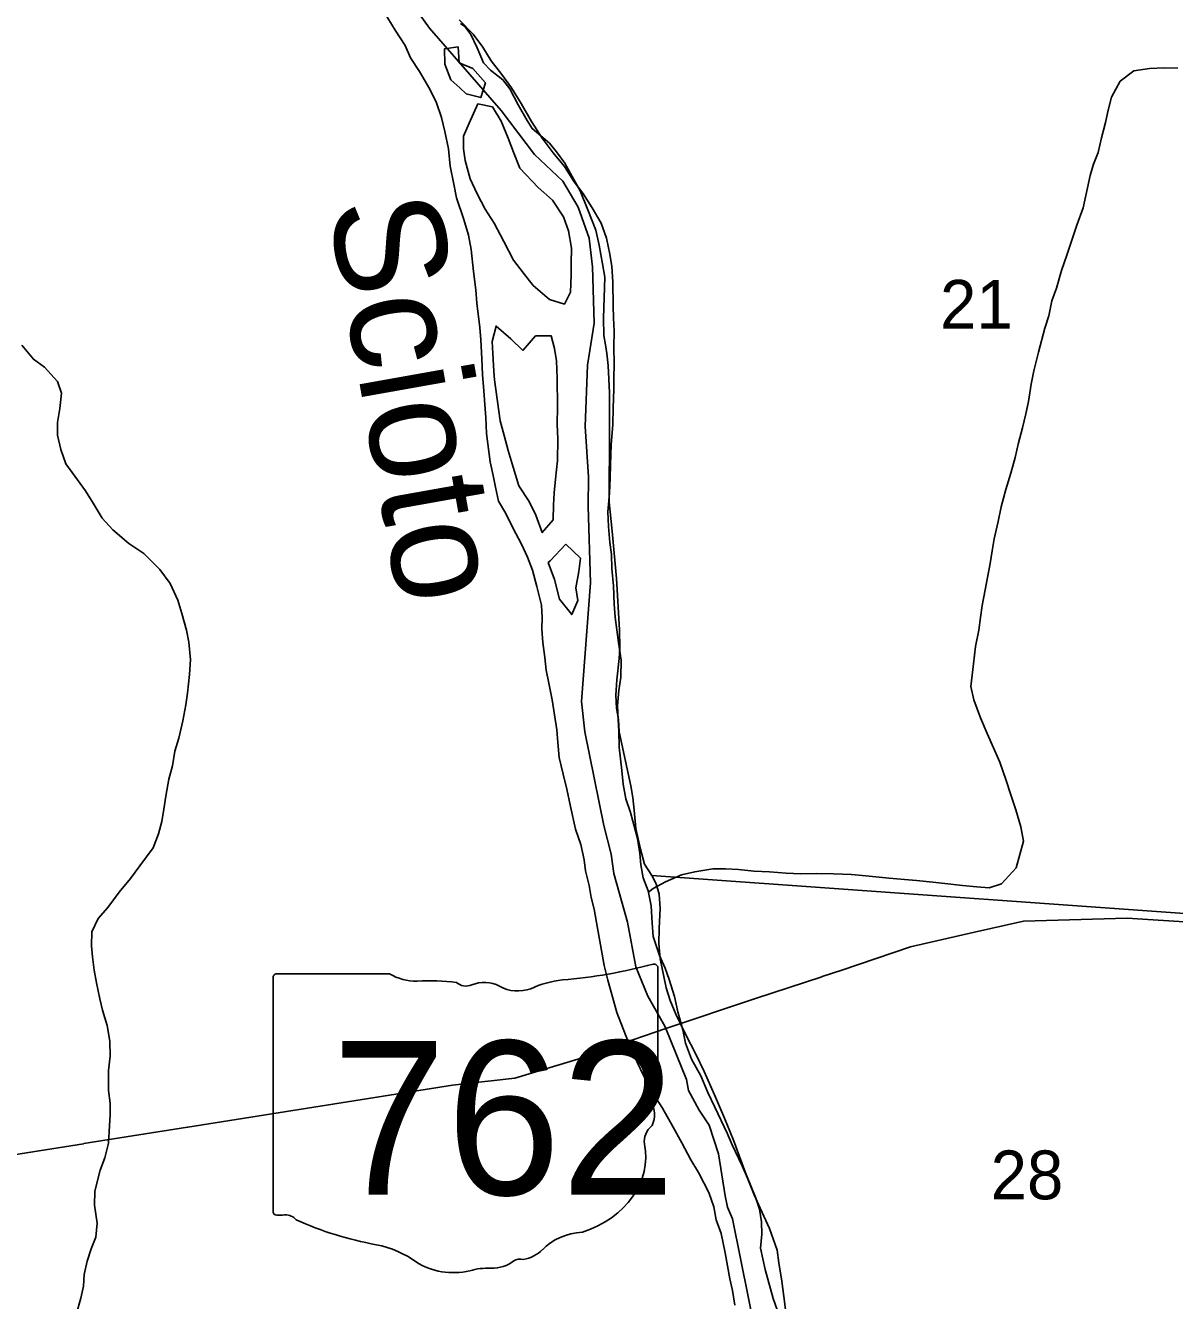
# Model space of a CAD drawing. Extents: x 1643459 to 2064572, y 425441 to 780708.
# Drawn here: x 1823182 to 1828379, y 644767 to 650537 of the extents above; entities that cross this region are included whole.
import ezdxf

# ---------------------------------------------------------------- set-up
doc = ezdxf.new("R2010")
doc.units = 0
for name, color, linetype in [('GM_X_Adjacent_County', 7, 'Continuous'), ('GM_X_City_Street', 7, 'Continuous'), ('GM_X_State_Route', 7, 'Continuous'), ('GM_X_State_Shield', 7, 'Continuous'), ('GM_X_Unincorporated_Text', 7, 'Continuous'), ('GM_X_US_Route', 7, 'Continuous'), ('PM_P_Cells', 7, 'Continuous'), ('RD_X_Text', 7, 'Continuous'), ('ST_Details', 7, 'Continuous')]:
    doc.layers.add(name, color=color, linetype=linetype)

msp = doc.modelspace()

# ---------------------------------------------------------------- linework, layer by layer
at = {"layer": 'GM_X_City_Street'}
for points in [[(1826488.1, 644598.2), (1826379.2, 645136.4), (1826356.8, 645190.3), (1826346.3, 645240.4), (1826316.6, 645430.5), (1826273.4, 645560.4), (1826228.8, 645628.2), (1826180, 645717.9), (1826171.6, 645768), (1826078.2, 645997.9), (1826073.4, 646009.6), (1825996.2, 646145.2), (1825943, 646277), (1825905.2, 646479.2), (1825843.2, 646699.1), (1825830.4, 646787.2), (1825797.2, 646917.2), (1825711.4, 647341.4), (1825696.1, 647477.6), (1825737.1, 648015.3), (1825726, 648362), (1825728.7, 648494.4), (1825712.6, 648722.8), (1825724.1, 648999.6), (1825754.3, 649190.3), (1825746, 649444.9), (1825730.8, 649575.1), (1825681.5, 649714.9), (1825612.5, 649832.6), (1825483.5, 649953.6), (1825333.7, 650152.7), (1825009.3, 650524.7), (1824856.7, 650737.5)], [(1824856.7, 650737.5), (1825009.3, 650524.7), (1825333.7, 650152.7), (1825483.5, 649953.6), (1825612.5, 649832.6), (1825681.5, 649714.9), (1825730.8, 649575.1), (1825746, 649444.9), (1825754.3, 649190.3), (1825724.1, 648999.6), (1825712.6, 648722.8), (1825728.7, 648494.4), (1825726, 648362), (1825737.1, 648015.3), (1825696.1, 647477.6), (1825711.4, 647341.4), (1825797.2, 646917.2), (1825830.4, 646787.2), (1825843.2, 646699.1), (1825905.2, 646479.2), (1825943, 646277), (1825996.2, 646145.2), (1826073.4, 646009.6), (1826078.2, 645997.9), (1826171.6, 645768), (1826180, 645717.9), (1826228.8, 645628.2), (1826273.4, 645560.4), (1826316.6, 645430.5), (1826346.3, 645240.4), (1826356.8, 645190.3), (1826379.2, 645136.4), (1826488.1, 644598.2)]]:
    msp.add_lwpolyline(points, dxfattribs=at)
at = {"layer": 'GM_X_State_Route'}
for points in [[(1829016.8, 646477), (1826014.9, 646691.3), (1825981.2, 646741.5), (1825963.6, 646809.6), (1825942.2, 646903.7), (1825934.8, 646985.8), (1825929.1, 647043.8), (1825919.4, 647095.9), (1825867, 647340.2), (1825863.3, 647396.2), (1825855.6, 647448.3), (1825852, 647506.3), (1825856.4, 647576.3), (1825867, 647672.2), (1825869.3, 647720.2), (1825867.8, 647802.2), (1825855.3, 648034.3), (1825834.6, 648248.4), (1825821.4, 648380.5), (1825822, 648478.5), (1825822.9, 648611.5), (1825823.5, 648712.5), (1825823.8, 648762.5), (1825822.5, 648874.5), (1825817.3, 648998.6), (1825811.6, 649052.6), (1825805.8, 649092.7), (1825798.1, 649134.7), (1825796.6, 649212.7), (1825801.7, 649398.7), (1825792.1, 649458.8), (1825776.7, 649542.9), (1825761.1, 649610.9), (1825725.7, 649703.2), (1825690.2, 649789.4), (1825654.6, 649853.6), (1825621, 649913.8), (1825583.3, 649966.1), (1825551.5, 650004.3), (1825473.9, 650070.7), (1825450.2, 650106.9), (1825410.6, 650179.1), (1825373.1, 650251.4), (1825341.3, 650291.6), (1825285.6, 650335.9), (1825253.8, 650368.1), (1825224.2, 650436.3), (1825196.6, 650496.5), (1825168.8, 650532.7), (1825148.9, 650546.8)], [(1826610.2, 644643.5), (1826563, 644775.8), (1826527.8, 644908), (1826506.4, 645004.2), (1826512.8, 645068.1), (1826511.2, 645124.1), (1826501.5, 645180.2), (1826485.8, 645230.3), (1826460.2, 645294.4), (1826438.6, 645344.6), (1826383.5, 645492.9), (1826344.1, 645593.2), (1826298.8, 645697.5), (1826251.4, 645803.8), (1826213.9, 645882), (1826166.5, 645972.3), (1826123, 646062.6), (1826097.4, 646124.7), (1826079.8, 646182.8), (1826052.6, 646313), (1826047, 646383.1), (1826047.4, 646453), (1826052, 646541), (1826048.4, 646607), (1826034.7, 646653.1), (1826014.9, 646691.3), (1829016.8, 646477)]]:
    msp.add_lwpolyline(points, dxfattribs=at)
at = {"layer": 'GM_X_Unincorporated_Text'}
for points in [[(1824803.6, 650597.9), (1824854.3, 650516.2), (1824899, 650446.5), (1824923.5, 650390.6), (1824964, 650328.8), (1825010.7, 650249.1), (1825041.3, 650187.2), (1825063.8, 650121.3), (1825078.4, 650057.2), (1825095.1, 649979.2), (1825101.9, 649901.1), (1825118.6, 649819), (1825131.2, 649757), (1825164, 649659.1), (1825184.7, 649589.1), (1825197.3, 649523.1), (1825208.2, 649424.9), (1825218.9, 649340.8), (1825223.5, 649280.7), (1825236.5, 649170.6), (1825241, 649114.5), (1825245.8, 649028.3), (1825248.4, 648958.2), (1825255.1, 648884.1), (1825259.7, 648821.9), (1825264.2, 648763.9), (1825266.9, 648691.7), (1825284.1, 648563.5), (1825296.6, 648501.5), (1825307.1, 648447.5), (1825321.7, 648385.5), (1825354.2, 648329.7), (1825386.7, 648263.8), (1825425.4, 648190), (1825451.9, 648132.1), (1825474.5, 648072.2), (1825495.1, 647998.2), (1825515.9, 647914.2), (1825518.4, 647858.1), (1825516.9, 647805.9), (1825521.4, 647745.8)], [(1826355.4, 645524.4), (1826300.3, 645642.2), (1826267.7, 645708), (1826237, 645783.9), (1826194.4, 645859.7), (1826167.7, 645931.6), (1826155.2, 645991.6), (1826132.4, 646073.6), (1826117.8, 646143.6), (1826093.1, 646219.6), (1826074.7, 646271.5), (1826050.1, 646329.4), (1826021.4, 646415.4), (1826016.8, 646475.5), (1826012.1, 646553.6), (1825997.5, 646621.7), (1825975, 646679.6), (1825964.4, 646739.6), (1825960, 646789.7), (1825949.3, 646857.8), (1825918.3, 646975.8), (1825897.7, 647037.7), (1825885.1, 647103.7), (1825878.5, 647165.8), (1825867.6, 647272), (1825864.9, 647344.1), (1825862.4, 647396.2), (1825859.8, 647460.4), (1825865.2, 647528.6), (1825874.6, 647588.8), (1825875.9, 647665), (1825863.2, 647745.1), (1825848.2, 647859.2), (1825843.6, 647919.3), (1825840.9, 648001.5), (1825834.2, 648079.6), (1825831.6, 648143.8), (1825825.1, 648197.8), (1825818.4, 648269.9), (1825815.8, 648336.1), (1825823, 648420.4), (1825826.4, 648490.6), (1825827.8, 648548.7), (1825831, 648639), (1825838.1, 648731.3), (1825839.4, 648807.5), (1825842.7, 648889.7), (1825842.2, 648941.8), (1825843.6, 649006), (1825842.9, 649082.2), (1825844.2, 649154.4), (1825841.7, 649214.5), (1825839.2, 649266.6), (1825838.2, 649376.8), (1825833.6, 649447), (1825825, 649503), (1825810.4, 649575.1), (1825785.8, 649643), (1825745.2, 649712.8), (1825702.6, 649778.5), (1825664.1, 649830.3), (1825619.5, 649900), (1825569, 649961.7), (1825518.4, 650027.4), (1825469.7, 650103.1), (1825423, 650184.9), (1825380.4, 650254.6), (1825335.9, 650316.3), (1825287.3, 650378), (1825250.8, 650439.8), (1825206.3, 650497.6), (1825143.7, 650563.1)], [(1825138.5, 650440.5), (1825077, 650432.2), (1825077.6, 650362), (1825106.2, 650292.1), (1825145.6, 650255.7)], [(1825145.6, 650255.7), (1825174.8, 650228.6), (1825240.9, 650211.2), (1825262.3, 650277.5), (1825205.7, 650343.2), (1825143.5, 650368.6), (1825138.5, 650440.5)], [(1825188.9, 650096), (1825162.6, 650036), (1825163.1, 649979.9), (1825169.6, 649925.8), (1825192.3, 649843.8), (1825224.9, 649776), (1825261.5, 649706.1), (1825302.1, 649642.4), (1825344.8, 649560.6), (1825389.6, 649474.8), (1825434.1, 649417.1), (1825478.6, 649361.4), (1825551.1, 649297.9), (1825619.3, 649276.5), (1825646.7, 649330.9), (1825650, 649407.1), (1825649.5, 649461.2), (1825650.9, 649529.4), (1825638.2, 649607.5), (1825615.6, 649671.4), (1825565, 649747.1), (1825500.5, 649804.7), (1825417.7, 649892.1), (1825389.1, 649964), (1825364.5, 650027.9), (1825333.8, 650103.8), (1825293.3, 650169.6), (1825227.2, 650183)], [(1825227.2, 650183), (1825188.9, 650096)], [(1825430.7, 649066.8), (1825376.9, 649119.8), (1825310.4, 649177.3), (1825293, 649107), (1825295.5, 649052.9), (1825300.3, 648972.7), (1825303.4, 648933.8)], [(1825303.4, 648933.8), (1825328.3, 648748.4), (1825346.9, 648682.4), (1825365.5, 648614.5), (1825388.2, 648538.5), (1825413, 648454.5), (1825459.6, 648382.8), (1825490.1, 648320.9), (1825518.8, 648243), (1825568.3, 648299.6), (1825569.7, 648367.8), (1825573.2, 648422), (1825578.6, 648484.2), (1825587.8, 648568.5), (1825588.9, 648664.7), (1825586.3, 648732.9), (1825587.6, 648811.1), (1825586.4, 648941.4), (1825583.7, 649019.5), (1825575.1, 649075.6), (1825558.6, 649133.6), (1825488.7, 649132.9), (1825430.7, 649066.8)], [(1825554.1, 648115.4), (1825546.1, 648106.9), (1825574.8, 648031), (1825597.6, 647941), (1825652.2, 647871.4), (1825679.6, 647935.8), (1825671.1, 647991.9), (1825684.4, 648066.2), (1825691.8, 648126.4), (1825625.3, 648189.9)], [(1825625.3, 648189.9), (1825554.1, 648115.4)], [(1825521.4, 647745.8), (1825530.1, 647677.7), (1825536.6, 647619.7), (1825549.1, 647561.6), (1825563.8, 647485.6), (1825585, 647349.5), (1825589.6, 647293.4), (1825596.2, 647225.3), (1825612.9, 647149.2), (1825629.5, 647081.2), (1825646.2, 647003.2), (1825669.1, 646901.2), (1825693.7, 646831.2), (1825708.4, 646761.2), (1825714.8, 646711.2), (1825731.4, 646645.2), (1825739.9, 646591.1), (1825754.4, 646539.1), (1825769.2, 646453), (1825779.7, 646393), (1825790.3, 646335), (1825798.7, 646282.9), (1825815.3, 646216.9), (1825833.9, 646152.9), (1825856.6, 646071), (1825905.8, 645943.1), (1825948.7, 645845.3), (1825977.2, 645785.4), (1826019.9, 645705.6), (1826062.5, 645637.9), (1826111.3, 645552.1), (1826149.9, 645480.3), (1826190.6, 645404.5), (1826225.1, 645346.7), (1826271.9, 645256.9), (1826294.5, 645191), (1826305, 645133), (1826327.6, 645071), (1826346.4, 644983), (1826356.9, 644924.9), (1826367.4, 644864.9), (1826379.9, 644812.9), (1826390.5, 644746.8)], [(1826622.8, 644702.9), (1826612, 644785), (1826603.4, 644855.1), (1826588.6, 644937.2), (1826582.1, 644995.3), (1826547.2, 645093.2), (1826504.4, 645185), (1826477.9, 645244.9), (1826447.2, 645320.8), (1826422.7, 645376.7), (1826377.8, 645472.5), (1826355.4, 645524.4)]]:
    msp.add_lwpolyline(points, dxfattribs=at)
at = {"layer": 'GM_X_US_Route'}
for points in [[(1827996.8, 649858.6), (1828012.9, 649910.6), (1828033, 649962.6), (1828049.2, 650028.7), (1828067.3, 650098.8), (1828079.4, 650154.8), (1828093.6, 650212.9), (1828133.7, 650284.9), (1828195.7, 650332.8), (1828265.6, 650342.5), (1828333.5, 650346.3), (1828393.4, 650344.1)], [(1825998.9, 646615.1), (1826021.4, 646631.9), (1826077.1, 646662.5), (1826148.7, 646693.3), (1826208.5, 646707.9), (1826290.4, 646720.7), (1826348.3, 646721.2), (1826406.3, 646717.8), (1826476.3, 646710.4), (1826546.3, 646707.1), (1826622.3, 646701.8), (1826688.3, 646698.4), (1826758.3, 646699.1), (1826836.2, 646697.9), (1826918.2, 646694.6), (1826982.2, 646689.2), (1827088.2, 646678.2), (1827158.2, 646672.9), (1827212.3, 646667.4), (1827286.3, 646660.1), (1827340.3, 646654.6), (1827420.3, 646645.3), (1827484.3, 646639.9), (1827540.4, 646634.4), (1827596.1, 646653), (1827663.4, 646725.8), (1827696.3, 646846.4), (1827683.7, 646910.5), (1827661, 646988.5), (1827638.4, 647056.4), (1827617.8, 647120.4), (1827589.1, 647204.3), (1827560.5, 647268.2), (1827531.9, 647334.1), (1827501.3, 647403.9), (1827470.6, 647485.8), (1827458, 647545.9), (1827469.1, 647648.2), (1827478.3, 647726.5), (1827493.6, 647800.8), (1827501.1, 647859.1), (1827508.6, 647913.3), (1827521.9, 647983.6), (1827533.4, 648039.8), (1827544.8, 648102.1), (1827554.3, 648160.3), (1827563.8, 648214.5), (1827581, 648292.9), (1827594.4, 648359.2), (1827615.7, 648437.6), (1827639, 648512), (1827658.3, 648582.3), (1827673.7, 648648.6), (1827691.1, 648717), (1827706.5, 648779.3), (1827718, 648835.5), (1827731.2, 648913.8), (1827742.7, 648974.1), (1827763.9, 649058.5), (1827792.9, 649167), (1827810.3, 649223.4), (1827823.7, 649291.7), (1827845.1, 649348), (1827868.4, 649428.4), (1827891.7, 649498.8), (1827913.1, 649561.2), (1827936.5, 649633.6), (1827965.7, 649712), (1827996.8, 649858.6)], [(1823412.8, 644708.2), (1823432.1, 644778.6), (1823443.6, 644832.8), (1823447.2, 644885), (1823460.6, 644945.3), (1823478.1, 645001.6), (1823499.6, 645053.9), (1823505, 645118.1), (1823494.2, 645198.2), (1823495.6, 645262.4), (1823518.8, 645356.8), (1823540.2, 645413.2), (1823557.6, 645479.5), (1823560.9, 645557.7), (1823564.4, 645607.9), (1823563.9, 645660), (1823557.4, 645718.1), (1823556.6, 645808.3), (1823564, 645872.5), (1823563.4, 645940.7), (1823550.7, 646012.7), (1823530.1, 646080.7), (1823517.6, 646132.7), (1823503, 646204.8), (1823492.4, 646262.8), (1823483.9, 646322.9), (1823479.4, 646372.9), (1823480.9, 646435.1), (1823510.3, 646495.5), (1823553.8, 646546.1), (1823605.1, 646614.7), (1823656.5, 646677.4), (1823698, 646733.9), (1823759.1, 646816.7), (1823782.6, 646879.1), (1823798, 646935.4), (1823807.5, 646991.6), (1823817, 647049.8), (1823830.3, 647126.1), (1823845.7, 647186.4), (1823857.1, 647252.7), (1823874.5, 647313), (1823893.8, 647391.4), (1823907.1, 647463.7), (1823914.6, 647515.9), (1823923.8, 647600.2), (1823927.2, 647668.4), (1823920.5, 647746.5), (1823910, 647800.5), (1823889.3, 647876.5), (1823870.8, 647936.5), (1823836.1, 648012.3), (1823789.5, 648076.1), (1823716.9, 648147.5), (1823648.5, 648193), (1823576, 648254.4), (1823527.6, 648308.1), (1823487, 648375.9), (1823452.5, 648431.7), (1823403.9, 648497.4), (1823363.4, 648553.2), (1823340.8, 648619.1), (1823326.2, 648683.1), (1823325.7, 648741.2), (1823337.1, 648803.5), (1823344.5, 648873.8), (1823326, 648925.7), (1823267.4, 648991.3), (1823217.1, 649026.9), (1823164.6, 649090.6)]]:
    msp.add_lwpolyline(points, dxfattribs=at)
at = {"layer": 'RD_X_Text'}
for points in [[(1826784.9, 646233.1), (1826874.1, 646262.6), (1827184.4, 646368), (1827475, 646434.5), (1827696.5, 646483.6), (1828164.9, 646497), (1828493.8, 646476.3), (1828494.3, 646476.2)], [(1825832.3, 645913.2), (1825832.6, 645913.3), (1826078.2, 645997.9), (1826484, 646133.8), (1826784.1, 646232.9), (1826784.9, 646233.1)], [(1825273, 645760.1), (1825274.3, 645760.3), (1825394.3, 645774.2), (1825694.9, 645864.8), (1825832.3, 645913.2)], [(1823913.9, 645551.6), (1823915.7, 645551.9), (1825112.6, 645741.5), (1825273, 645760.1)], [(1823443.8, 645477.2), (1823445.3, 645477.4), (1823913.9, 645551.6)], [(1822085.6, 645262), (1823443.8, 645477.2)]]:
    msp.add_lwpolyline(points, dxfattribs=at)
at = {"layer": 'ST_Details'}
for p, q in [((1824828.7, 646246.1), (1824319.1, 646246.1)), ((1826042.1, 645719.6), (1826042.1, 646272.3)), ((1824301.9, 646227.9), (1824301.9, 645171.3)), ((1826042, 645719.7), (1826042.1, 645719.6))]:
    msp.add_line(p, q, dxfattribs=at)
for centre, major_axis, start_param, end_param in [((1824321.9, 646230.2), (20.2, 0), 1.712693, 3.28349), ((1824950.1, 646368.8), (195.5, 0), 4.042523, 4.731795), ((1825422.3, 647686.7), (1845.5, 0), 4.814394, 5.042369), ((1826022.8, 646274.6), (19.4, 0), 6.141152, 7.989035), ((1825014.9, 645652.9), (702, 0), 1.404758, 1.657858), ((1825174.3, 646235.7), (56.4, 0), 3.836095, 5.185415), ((1825257.1, 646113.5), (117.3, 0), 0.950623, 2.079405), ((1825408.5, 646281), (141.1, 0), 4.081561, 5.145723), ((1825657.6, 645923.4), (371.3, 0), 1.699011, 2.107814), ((1826021.5, 645717.4), (20.7, 0), 5.05454, 6.418171), ((1826037.7, 645679), (30, 0), 1.883978, 3.671073), ((1825846.9, 645609.1), (180, 0), 5.934695, 6.695948), ((1826111.5, 645488.2), (130.9, 0), 2.387724, 3.262537), ((1825525.6, 645417.9), (461.6, 0), 5.101752, 6.440018), ((1824322.1, 645169), (20.3, 0), 3.00124, 4.508301), ((1824325.1, 645277.1), (155.2, 0), 4.665946, 4.897461), ((1824356.9, 645110.3), (56, 0), 0.519207, 1.627899), ((1825063.5, 646059.7), (1332.7, 0), 4.195997, 4.488961), ((1825720.3, 644874.6), (252.8, 0), 1.647645, 2.488434), ((1824666.2, 644696.6), (417, 0), 0.823519, 1.323587), ((1825400, 645068.9), (149.1, 0), 4.937069, 5.64225), ((1825117.1, 645105.1), (264.6, 0), 4.026481, 4.996735), ((1825270, 644739.8), (217.4, 0), 1.495662, 1.94098), ((1825289.4, 645026), (141, 0), 4.691044, 5.507374), ((1825416.9, 644923.6), (39.7, 0), 1.147584, 2.315152)]:
    msp.add_ellipse(centre, major_axis=major_axis, ratio=0.8, start_param=start_param, end_param=end_param, dxfattribs=at)

# ---------------------------------------------------------------- texts
at = {"layer": 'GM_X_Adjacent_County'}
for s, p in [('21', (1827318.5, 649165.1)), ('28', (1827547.3, 645225.4))]:
    msp.add_text(s, height=221, rotation=0.00001, dxfattribs=at).set_placement(p)
at = {"layer": 'GM_X_State_Shield'}
msp.add_text('Scioto', height=499.97, rotation=280.1154, dxfattribs=at).set_placement((1824548, 649726))
at = {"layer": 'PM_P_Cells'}
for s in ['s', 'r']:
    msp.add_text(s, height=1, dxfattribs=at).set_placement((1825152.5, 645629.4))
msp.add_text('762', height=1, rotation=0.00001, dxfattribs=at).set_placement((1824799.5, 645556.6))
at = {"layer": 'ST_Details'}
msp.add_text('762', height=696.1, dxfattribs=at).set_placement((1824567.7, 645245.8))

doc.saveas('drawing.dxf')
